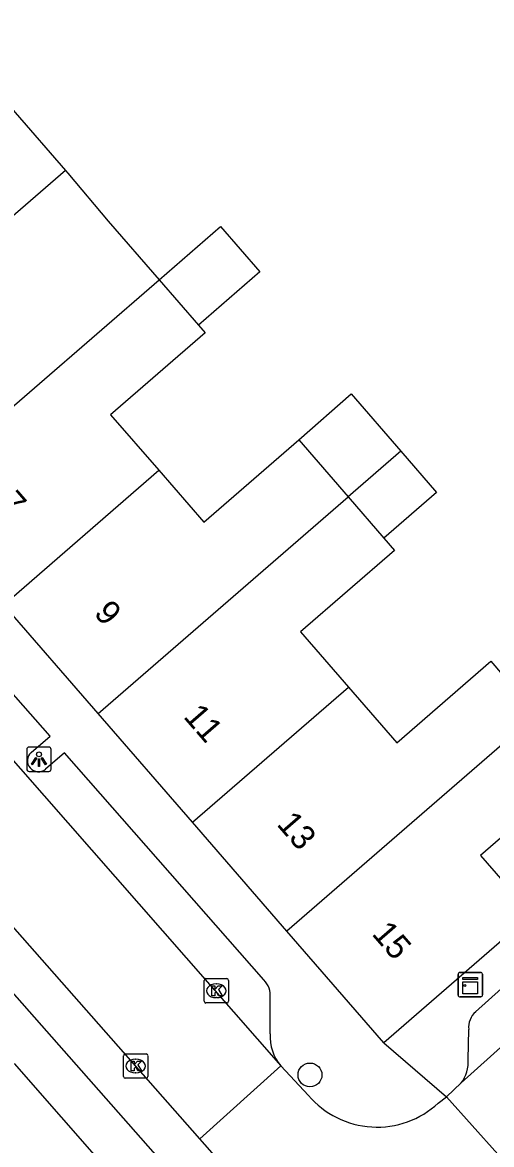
# Model space of a CAD drawing. Extents: x 162172 to 163187, y 382874 to 383684.
# Drawn here: x 162658.81 to 162678.03, y 383429.63 to 383475.62 of the extents above; entities that cross this region are included whole.
import ezdxf

# ---------------------------------------------------------------- set-up
doc = ezdxf.new("R2010")
doc.units = 0
for name, color, linetype in [('IMGEO_Boom', 7, 'Continuous'), ('IMGEO_Kast', 7, 'Continuous'), ('IMGEO_Kolk', 7, 'Continuous'), ('IMGEO_Lichtpunt', 7, 'Continuous'), ('IMGEO_Pand', 7, 'Continuous'), ('IMGEO_Pand_nummerreeks', 7, 'Continuous'), ('IMGEO_Rijbaan_lokaal_open', 7, 'Continuous'), ('IMGEO_Voetpad_open', 7, 'Continuous')]:
    doc.layers.add(name, color=color, linetype=linetype)

msp = doc.modelspace()

# ---------------------------------------------------------------- linework, layer by layer
at = {"layer": 'IMGEO_Boom'}
msp.add_circle((162670.589, 383432.481), 0.489, dxfattribs=at)
at = {"layer": 'IMGEO_Kast'}
for p, q in [((162676.657, 383435.757), (162676.657, 383436.598)), ((162676.657, 383436.598), (162676.657, 383435.757)), ((162676.732, 383436.682), (162677.573, 383436.682)), ((162677.573, 383436.682), (162676.732, 383436.682)), ((162677.657, 383436.607), (162677.657, 383435.766)), ((162677.657, 383435.766), (162677.657, 383436.607)), ((162677.582, 383435.682), (162676.741, 383435.682)), ((162676.741, 383435.682), (162677.582, 383435.682))]:
    msp.add_line(p, q, dxfattribs=at)
for points in [[(162676.852, 383436.472), (162677.452, 383436.472), (162677.452, 383436.387), (162676.852, 383436.387), (162676.852, 383436.472)], [(162676.852, 383436.297), (162677.452, 383436.297), (162677.452, 383435.808), (162676.852, 383435.808), (162676.852, 383436.297)]]:
    msp.add_lwpolyline(points, dxfattribs=at)
msp.add_circle((162676.936, 383436.146), 0.0377, dxfattribs=at)
for centre, start, end in [((162676.735, 383436.604), 92.4484, 184.2845), ((162676.735, 383436.604), 92.4484, 184.2845), ((162677.579, 383436.604), 2.4484, 94.2845), ((162677.579, 383436.604), 2.4484, 94.2845), ((162676.735, 383435.76), 182.4484, 274.2845), ((162676.735, 383435.76), 182.4484, 274.2845), ((162677.579, 383435.76), 272.4484, 4.2845), ((162677.579, 383435.76), 272.4484, 4.2845)]:
    msp.add_arc(centre, 0.0779, start, end, dxfattribs=at)
at = {"layer": 'IMGEO_Kolk'}
for p, q in [((162666.251, 383435.504), (162666.251, 383436.356)), ((162666.326, 383436.43), (162667.178, 383436.43)), ((162666.739, 383436.21), (162666.764, 383436.21)), ((162667.252, 383436.356), (162667.252, 383435.504)), ((162666.762, 383435.65), (162666.737, 383435.65)), ((162667.178, 383435.43), (162666.326, 383435.43)), ((162663.021, 383433.345), (162663.873, 383433.345)), ((162662.946, 383432.419), (162662.946, 383433.271)), ((162663.434, 383433.125), (162663.459, 383433.125)), ((162663.947, 383433.271), (162663.947, 383432.419)), ((162663.457, 383432.565), (162663.432, 383432.565)), ((162663.873, 383432.345), (162663.021, 383432.345))]:
    msp.add_line(p, q, dxfattribs=at)
for points in [[(162666.251, 383435.504), (162666.251, 383436.356)], [(162666.326, 383436.43), (162667.178, 383436.43)], [(162666.572, 383436.13), (162666.695, 383436.13), (162666.695, 383435.979), (162666.825, 383436.13), (162666.989, 383436.13), (162666.843, 383435.979), (162666.996, 383435.73), (162666.844, 383435.73), (162666.759, 383435.894), (162666.695, 383435.827), (162666.695, 383435.73), (162666.572, 383435.73), (162666.572, 383436.13)], [(162667.252, 383436.356), (162667.252, 383435.504)], [(162667.178, 383435.43), (162666.326, 383435.43)], [(162663.021, 383433.345), (162663.873, 383433.345)], [(162662.946, 383432.419), (162662.946, 383433.271)], [(162663.267, 383433.045), (162663.39, 383433.045), (162663.39, 383432.894), (162663.52, 383433.045), (162663.684, 383433.045), (162663.538, 383432.894), (162663.691, 383432.645), (162663.539, 383432.645), (162663.454, 383432.809), (162663.39, 383432.742), (162663.39, 383432.645), (162663.267, 383432.645), (162663.267, 383433.045)], [(162663.947, 383433.271), (162663.947, 383432.419)], [(162663.873, 383432.345), (162663.021, 383432.345)]]:
    msp.add_lwpolyline(points, dxfattribs=at)
for centre, start, end in [((162666.328, 383436.354), 91.552, 178.448), ((162666.328, 383436.354), 91.552, 178.448), ((162667.176, 383436.354), 1.552, 88.448), ((162667.176, 383436.354), 1.552, 88.448), ((162666.328, 383435.506), 181.552, 268.448), ((162666.328, 383435.506), 181.552, 268.448), ((162667.176, 383435.506), 271.552, 358.448), ((162667.176, 383435.506), 271.552, 358.448), ((162663.023, 383433.269), 91.552, 178.448), ((162663.023, 383433.269), 91.552, 178.448), ((162663.871, 383433.269), 1.552, 88.448), ((162663.871, 383433.269), 1.552, 88.448), ((162663.023, 383432.421), 181.552, 268.448), ((162663.023, 383432.421), 181.552, 268.448), ((162663.871, 383432.421), 271.552, 358.448), ((162663.871, 383432.421), 271.552, 358.448)]:
    msp.add_arc(centre, 0.0765, start, end, dxfattribs=at)
for centre, major_axis, ratio, start_param, end_param in [((162666.738, 383435.93), (-0.387, 0.002), 0.722429, 4.712389, 7.853982), ((162666.763, 383435.93), (-0.39, 0.002), 0.717154, 1.570796, 4.712389), ((162663.433, 383432.845), (-0.387, 0.002), 0.722429, 4.712389, 7.853982), ((162663.458, 383432.845), (-0.39, 0.002), 0.717154, 1.570796, 4.712389)]:
    msp.add_ellipse(centre, major_axis=major_axis, ratio=ratio, start_param=start_param, end_param=end_param, dxfattribs=at)
at = {"layer": 'IMGEO_Lichtpunt'}
for p, q in [((162658.986, 383445.823), (162658.986, 383445.016)), ((162658.986, 383445.823), (162658.986, 383445.016)), ((162659.888, 383445.918), (162659.08, 383445.918)), ((162659.888, 383445.918), (162659.08, 383445.918)), ((162659.982, 383445.016), (162659.982, 383445.823)), ((162659.982, 383445.016), (162659.982, 383445.823)), ((162659.08, 383444.922), (162659.888, 383444.922)), ((162659.08, 383444.922), (162659.888, 383444.922))]:
    msp.add_line(p, q, dxfattribs=at)
for points in [[(162659.36, 383445.487), (162659.399, 383445.459), (162659.211, 383445.197), (162659.173, 383445.224), (162659.36, 383445.487)], [(162659.462, 383445.439), (162659.509, 383445.439), (162659.509, 383445.117), (162659.462, 383445.117), (162659.462, 383445.439)], [(162659.572, 383445.459), (162659.61, 383445.486), (162659.797, 383445.224), (162659.758, 383445.196), (162659.572, 383445.459)]]:
    msp.add_lwpolyline(points, dxfattribs=at)
msp.add_circle((162659.485, 383445.621), 0.0994, dxfattribs=at)
for centre, start, end in [((162659.08, 383445.823), 90, 180), ((162659.08, 383445.823), 90, 180), ((162659.888, 383445.823), 0, 90), ((162659.888, 383445.823), 0, 90), ((162659.08, 383445.016), 180, 270), ((162659.08, 383445.016), 180, 270), ((162659.888, 383445.016), 270, 0), ((162659.888, 383445.016), 270, 360)]:
    msp.add_arc(centre, 0.0946, start, end, dxfattribs=at)
at = {"layer": 'IMGEO_Pand'}
for points in [[(162646.338, 383465.256), (162650.116, 383468.532), (162656.591, 383474.146), (162658.515, 383471.925), (162660.567, 383469.556)], [(162660.567, 383469.556), (162650.315, 383460.668)], [(162660.567, 383469.556), (162660.664, 383469.445), (162662.32, 383467.475), (162664.403, 383465.072)], [(162664.403, 383465.072), (162666.916, 383467.251), (162668.529, 383465.391), (162666.016, 383463.212)], [(162654.18, 383456.21), (162664.403, 383465.072)], [(162664.403, 383465.072), (162666.016, 383463.212)], [(162666.016, 383463.212), (162666.289, 383462.897), (162662.42, 383459.542), (162664.398, 383457.261)], [(162670.129, 383458.507), (162672.277, 383460.39), (162674.309, 383458.046)], [(162664.398, 383457.261), (162666.24, 383455.135), (162670.129, 383458.507)], [(162670.129, 383458.507), (162672.151, 383456.175)], [(162674.309, 383458.046), (162672.151, 383456.175)], [(162674.309, 383458.046), (162675.779, 383456.35), (162673.621, 383454.479)], [(162658.045, 383451.753), (162664.398, 383457.261)], [(162661.909, 383447.295), (162672.151, 383456.175)], [(162672.151, 383456.175), (162673.621, 383454.479)], [(162673.621, 383454.479), (162674.052, 383453.982), (162670.201, 383450.644), (162672.165, 383448.379)], [(162661.909, 383447.295), (162658.045, 383451.753)], [(162672.165, 383448.379), (162674.143, 383446.097), (162677.992, 383449.434), (162678.477, 383448.875), (162679.879, 383447.258)], [(162665.774, 383442.838), (162672.165, 383448.379)], [(162665.774, 383442.838), (162661.909, 383447.295)], [(162679.879, 383447.258), (162669.639, 383438.38)], [(162679.879, 383447.258), (162681.752, 383445.097), (162677.581, 383441.48), (162679.683, 383439.054)], [(162669.639, 383438.38), (162665.774, 383442.838)], [(162679.683, 383439.054), (162673.615, 383433.793)], [(162673.615, 383433.793), (162669.639, 383438.38)], [(162658.471, 383432.944), (162662.315, 383428.547)]]:
    msp.add_lwpolyline(points, dxfattribs=at)
at = {"layer": 'IMGEO_Rijbaan_lokaal_open'}
for points in [[(162629.781, 383477.858), (162645.042, 383460.634), (162669.391, 383432.849)], [(162666.079, 383429.865), (162626.203, 383475.138)], [(162676.786, 383432.154), (162687.353, 383441.654)], [(162669.391, 383432.849), (162666.079, 383429.865)], [(162669.391, 383432.849), (162670.524, 383431.644)], [(162676.183, 383431.58), (162676.786, 383432.154)], [(162675.843, 383431.328), (162676.183, 383431.58)], [(162679.332, 383428.059), (162676.183, 383431.58)], [(162676.74, 383417.761), (162666.079, 383429.865)]]:
    msp.add_lwpolyline(points, dxfattribs=at)
msp.add_arc((162673.335, 383434.028), 3.685, 220.3044, 312.8957, dxfattribs=at)
at = {"layer": 'IMGEO_Voetpad_open'}
for points in [[(162671.728, 383422.304), (162670.947, 383421.624), (162656.152, 383438.415), (162652.44, 383442.612), (162638.339, 383458.626), (162634.87, 383462.537), (162626.982, 383471.52)], [(162659.16, 383445.702), (162659.943, 383446.372), (162643.949, 383464.525), (162643.217, 383463.868)], [(162668.704, 383436.38), (162660.532, 383445.685), (162659.757, 383445.009)], [(162677.377, 383435.074), (162686.162, 383442.969), (162687.353, 383441.654)], [(162668.963, 383434.165), (162668.958, 383435.647)], [(162677.067, 383433.12), (162677.096, 383434.346)], [(162673.615, 383433.793), (162676.183, 383431.58)]]:
    msp.add_lwpolyline(points, dxfattribs=at)
for centre, radius, start, end in [((162659.469, 383445.365), 0.458, 132.5519, 308.9361), ((162668.021, 383435.733), 0.941, 354.7725, 43.4521), ((162677.916, 383434.448), 0.826, 130.705, 187.0829), ((162670.763, 383434.023), 1.805, 175.4771, 220.5548), ((162675.712, 383432.99), 1.361, 322.0921, 5.4695)]:
    msp.add_arc(centre, radius, start, end, dxfattribs=at)

# ---------------------------------------------------------------- texts
at = {"layer": 'IMGEO_Pand_nummerreeks'}
for s, rotation, p in [('7', 310.9262, (162657.803, 383455.878)), ('9', 310.9238, (162661.7, 383451.384)), ('11', 310.9262, (162665.37, 383447.15)), ('13', 310.9238, (162669.192, 383442.742)), ('15', 310.9238, (162673.089, 383438.247))]:
    msp.add_text(s, height=1, rotation=rotation, dxfattribs=at).set_placement(p)

doc.saveas('drawing.dxf')
